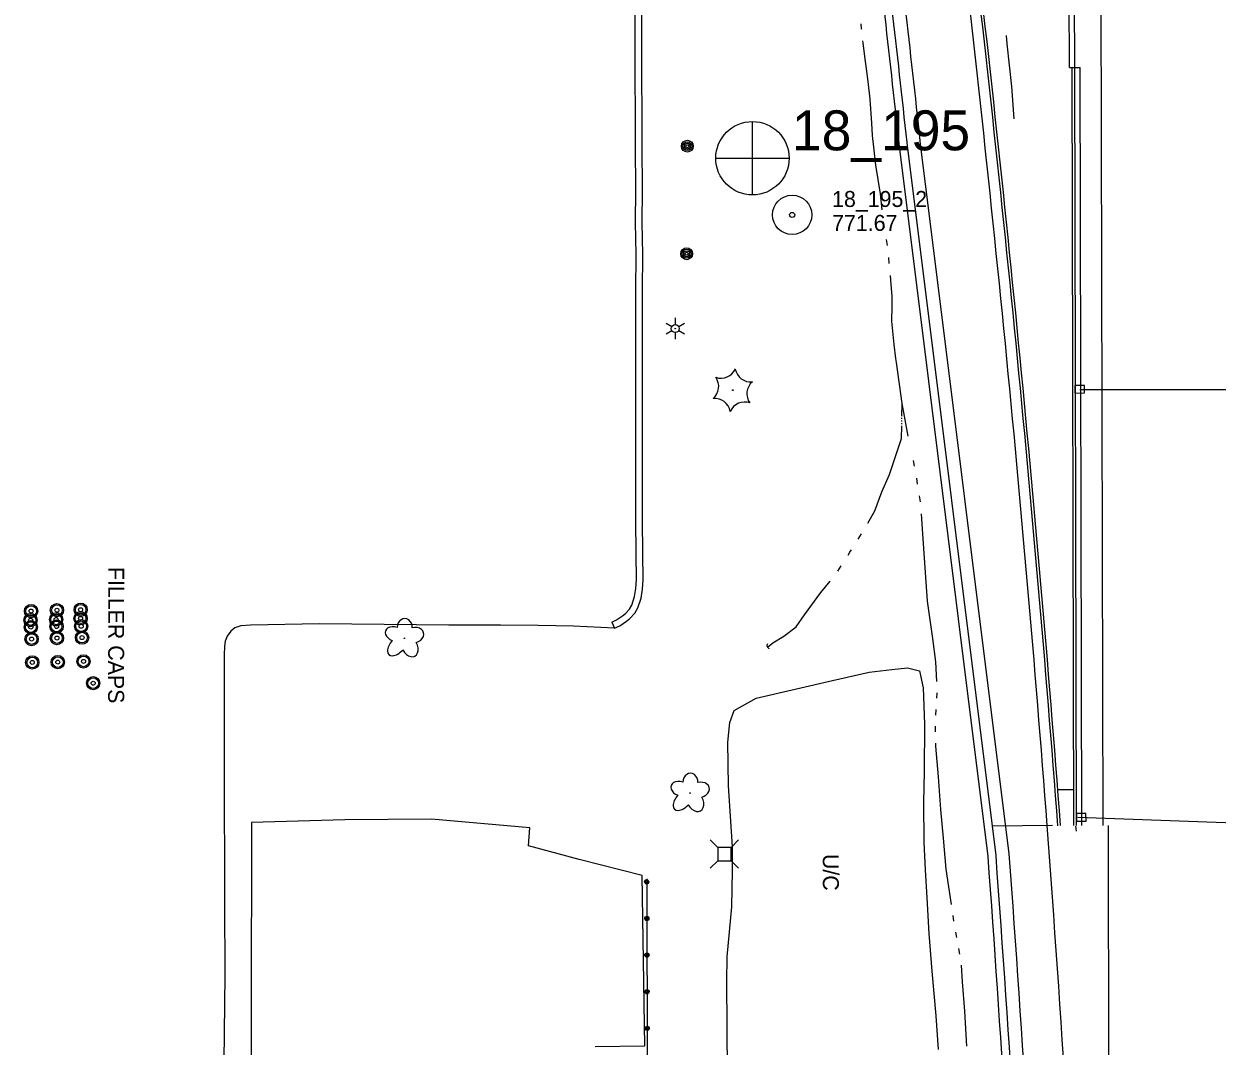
# Model space of a CAD drawing. Extents: x 589250 to 1188077, y 162953 to 363065.
# Drawn here: x 593546.3 to 593994.6, y 184401 to 184785.2 of the extents above; entities that cross this region are included whole.
import ezdxf

# ---------------------------------------------------------------- set-up
doc = ezdxf.new("R2010")
doc.units = 0
for name, color, linetype in [('E_AREA', 7, 'Continuous'), ('E_AREA_Text', 7, 'Continuous'), ('E_BMGRD_P', 7, 'Continuous'), ('E_DRN', 7, 'Continuous'), ('E_DRN_SS_UG', 7, 'Continuous'), ('E_DWY', 7, 'Continuous'), ('E_LAND_Vegetation', 7, 'Continuous'), ('E_LTG', 7, 'Continuous'), ('E_MAP_PassPoints', 7, 'Continuous'), ('E_MAP_PhotoCenter', 7, 'Continuous'), ('E_MISCPROP', 7, 'Continuous'), ('E_MISCPROP_Text', 7, 'Continuous'), ('E_RDWY_Barrier', 7, 'Continuous'), ('E_RDWY_BarrierConc', 7, 'Continuous'), ('E_RDWY_C_and_G', 7, 'Continuous'), ('E_RDWY_Gravel', 7, 'Continuous'), ('E_RDWY_PavtEdge', 7, 'Continuous'), ('E_RDWY_ShldPaved', 7, 'Continuous'), ('E_UTL_AG_Bold', 7, 'Continuous'), ('E_WTR_FlowLine', 7, 'Continuous')]:
    doc.layers.add(name, color=color, linetype=linetype)

msp = doc.modelspace()

# ---------------------------------------------------------------- linework, layer by layer
at = {"layer": 'E_AREA'}
for p, q in [((593850.1, 184538.48), (593863.86, 184541.49)), ((593863.86, 184541.49), (593872.45, 184542.57)), ((593872.45, 184542.57), (593878.31, 184543.15)), ((593878.31, 184543.15), (593882.76, 184542.11)), ((593882.76, 184542.11), (593884.2, 184535.68)), ((593821.47, 184531.84), (593850.1, 184538.48)), ((593884.2, 184535.68), (593884.7, 184522.05)), ((593813.24, 184527.19), (593821.47, 184531.84)), ((593811.49, 184522.6), (593813.24, 184527.19)), ((593810.79, 184515.27), (593811.49, 184522.6)), ((593884.7, 184522.05), (593884.5, 184504.28)), ((593811.1, 184498.88), (593810.79, 184515.27)), ((593884.5, 184504.28), (593884.37, 184492.57)), ((593811.88, 184485.55), (593811.1, 184498.88)), ((593884.37, 184492.57), (593884.45, 184477.64)), ((593812.54, 184475.91), (593811.88, 184485.55)), ((593812.6, 184466.99), (593812.54, 184475.91)), ((593884.45, 184477.64), (593884.95, 184467.29)), ((593812.35, 184453.43), (593812.6, 184466.99)), ((593884.95, 184467.29), (593885.57, 184456.69)), ((593885.57, 184456.69), (593886.35, 184443.37)), ((593810.56, 184434.56), (593812.35, 184453.43)), ((593886.35, 184443.37), (593887.4, 184429.14)), ((593810.42, 184425.33), (593810.56, 184434.56)), ((593810.77, 184373.26), (593810.42, 184425.33)), ((593887.4, 184429.14), (593888.88, 184412.4)), ((593888.88, 184412.4), (593889.82, 184399.75))]:
    msp.add_line(p, q, dxfattribs=at)
at = {"layer": 'E_BMGRD_P'}
msp.add_line((593780.31, 184463.92), (593780.54, 184391.32), dxfattribs=at)
for centre, major_axis in [((593780.31, 184462.77), (0.015, 0.802)), ((593780.31, 184462.77), (0.007, 0.404)), ((593780.36, 184449), (0.015, 0.802)), ((593780.36, 184449), (0.007, 0.404)), ((593780.4, 184435.24), (0.015, 0.802)), ((593780.4, 184435.24), (0.007, 0.404)), ((593780.45, 184421.47), (0.015, 0.802)), ((593780.45, 184421.47), (0.007, 0.404)), ((593780.49, 184407.7), (0.015, 0.802)), ((593780.49, 184407.7), (0.007, 0.404))]:
    msp.add_ellipse(centre, major_axis=major_axis, ratio=0.996114, dxfattribs=at)
at = {"layer": 'E_DRN'}
for p, q in [((593944.77, 184649.32), (593941.19, 184649.3)), ((593941.19, 184649.3), (593941.2, 184646.44)), ((593944.78, 184646.46), (593944.77, 184649.32)), ((593941.2, 184646.44), (593944.78, 184646.46)), ((593945.35, 184488.47), (593941.76, 184488.45)), ((593941.76, 184488.45), (593941.78, 184485.59)), ((593945.36, 184485.61), (593945.35, 184488.47)), ((593941.78, 184485.59), (593945.36, 184485.61))]:
    msp.add_line(p, q, dxfattribs=at)
msp.add_arc((593826.67, 184551.6), 1.18, 149.4224, 255.6826, dxfattribs=at)
at = {"layer": 'E_DRN_SS_UG'}
for p, q in [((593943.08, 184647.72), (594013.05, 184647.72)), ((593942.35, 184487.07), (594022.07, 184484.11))]:
    msp.add_line(p, q, dxfattribs=at)
at = {"layer": 'E_DWY'}
for p, q in [((593776.04, 184780.71), (593775.97, 184794.73)), ((593778.54, 184780.71), (593778.47, 184794.73)), ((593776.03, 184767.18), (593776.04, 184780.71)), ((593778.53, 184767.19), (593778.54, 184780.71)), ((593776.15, 184749.37), (593776.03, 184767.18)), ((593778.65, 184749.39), (593778.53, 184767.19)), ((593776.12, 184739.48), (593776.15, 184749.37)), ((593778.62, 184739.48), (593778.65, 184749.39)), ((593776.19, 184722.71), (593776.12, 184739.48)), ((593778.69, 184722.71), (593778.62, 184739.48)), ((593776.13, 184710.52), (593776.19, 184722.71)), ((593778.63, 184710.53), (593778.69, 184722.71)), ((593776.36, 184698.52), (593776.13, 184710.52)), ((593778.86, 184698.53), (593778.63, 184710.53)), ((593776.21, 184685.03), (593776.36, 184698.52)), ((593778.71, 184685.03), (593778.86, 184698.53)), ((593776.29, 184673.42), (593776.21, 184685.03)), ((593778.79, 184673.42), (593778.71, 184685.03)), ((593776.22, 184658.3), (593776.29, 184673.42)), ((593778.72, 184658.29), (593778.79, 184673.42)), ((593776.27, 184643.59), (593776.22, 184658.3)), ((593778.77, 184643.58), (593778.72, 184658.29)), ((593776.2, 184630.31), (593776.27, 184643.59)), ((593778.7, 184630.31), (593778.77, 184643.58)), ((593776.23, 184612.99), (593776.2, 184630.31)), ((593778.73, 184612.99), (593778.7, 184630.31)), ((593776.21, 184598.89), (593776.23, 184612.99)), ((593778.71, 184598.91), (593778.73, 184612.99)), ((593776.4, 184585.97), (593776.21, 184598.89)), ((593778.9, 184586), (593778.71, 184598.91)), ((593776.45, 184576.4), (593776.4, 184585.97)), ((593778.95, 184576.35), (593778.9, 184586)), ((593775.76, 184569.96), (593776.29, 184573.05)), ((593776.29, 184573.05), (593776.45, 184576.4)), ((593778.19, 184569.36), (593778.78, 184572.77)), ((593778.78, 184572.77), (593778.95, 184576.35)), ((593774.71, 184566.73), (593775.76, 184569.96)), ((593777, 184565.7), (593778.19, 184569.36)), ((593772.3, 184563.56), (593773.86, 184565.27)), ((593773.86, 184565.27), (593774.71, 184566.73)), ((593774.01, 184561.72), (593775.88, 184563.78)), ((593775.88, 184563.78), (593777, 184565.7)), ((593631.52, 184559.25), (593627.9, 184559)), ((593657.46, 184559.7), (593631.52, 184559.25)), ((593705.98, 184559.23), (593657.46, 184559.7)), ((593725.35, 184559.27), (593705.98, 184559.23)), ((593739.58, 184559.14), (593725.35, 184559.27)), ((593767.19, 184560.4), (593768.98, 184561.17)), ((593767.19, 184560.4), (593768.18, 184558.11)), ((593768.98, 184561.17), (593771.24, 184562.73)), ((593770.2, 184558.97), (593772.72, 184560.71)), ((593771.24, 184562.73), (593772.3, 184563.56)), ((593772.72, 184560.71), (593774.01, 184561.72)), ((593622.66, 184555.07), (593621.99, 184553.25)), ((593624.05, 184556.99), (593622.66, 184555.07)), ((593625.55, 184558.15), (593624.05, 184556.99)), ((593627.9, 184559), (593625.55, 184558.15)), ((593752.76, 184558.88), (593739.58, 184559.14)), ((593768.18, 184558.11), (593752.76, 184558.88)), ((593768.18, 184558.11), (593770.2, 184558.97)), ((593621.65, 184551.31), (593621.53, 184548.04)), ((593621.99, 184553.25), (593621.65, 184551.31)), ((593621.53, 184548.04), (593621.56, 184505.7)), ((593621.56, 184505.7), (593621.71, 184455.38)), ((593631.87, 184485.11), (593631.69, 184413.71)), ((593666.97, 184486.03), (593631.87, 184485.11)), ((593699.43, 184486.32), (593666.97, 184486.03)), ((593736.4, 184483.08), (593699.43, 184486.32)), ((593735.86, 184476.24), (593736.4, 184483.08)), ((593755, 184471.17), (593735.86, 184476.24)), ((593778.67, 184465.17), (593755, 184471.17)), ((593779.66, 184401.18), (593778.67, 184465.17)), ((593621.71, 184455.38), (593621.85, 184427.62)), ((593621.85, 184427.62), (593621.52, 184395.34)), ((593631.69, 184413.71), (593631.67, 184373.35)), ((593760.97, 184400.9), (593779.66, 184401.18))]:
    msp.add_line(p, q, dxfattribs=at)
at = {"layer": 'E_LAND_Vegetation'}
for centre, radius in [((593812.66, 184647.52), 0.167), ((593689.29, 184554.27), 0.128), ((593796.6, 184496.13), 0.128)]:
    msp.add_circle(centre, radius, dxfattribs=at)
for centre, radius, start, end in [((593808.25, 184657.9), 5.9, 250.1803, 335.9453), ((593819.39, 184656.5), 5.9, 190.1757, 275.9406), ((593801.47, 184648.88), 5.9, 310.1803, 35.9453), ((593823.85, 184646.16), 5.9, 130.1803, 215.9453), ((593805.88, 184638.5), 5.91, 10.2201, 95.8962), ((593817.08, 184637.15), 5.9, 70.1803, 155.9453)]:
    msp.add_arc(centre, radius, start, end, dxfattribs=at)
for centre, major_axis, ratio in [((593689.4, 184558.25), (-0.09, -3.45), 0.832022), ((593685.62, 184555.88), (3.4, -1.26), 0.716896), ((593693.02, 184555.44), (-3.49, -0.95), 0.782863), ((593686.7, 184551.66), (3.21, 3.51), 0.560249), ((593691.21, 184551.3), (-2.05, 3.69), 0.691916), ((593796.71, 184500.11), (-0.09, -3.45), 0.832022), ((593792.93, 184497.75), (3.4, -1.26), 0.716896), ((593800.32, 184497.31), (-3.49, -0.95), 0.782863), ((593794, 184493.53), (3.21, 3.51), 0.560249), ((593798.51, 184493.16), (-2.05, 3.69), 0.691916)]:
    msp.add_ellipse(centre, major_axis=major_axis, ratio=ratio, start_param=1.570796, end_param=4.712389, dxfattribs=at)
at = {"layer": 'E_LTG'}
for p, q in [((593787.59, 184672.65), (593789.76, 184671.4)), ((593791.06, 184674.65), (593791.06, 184672.15)), ((593792.36, 184671.4), (593794.52, 184672.65)), ((593787.59, 184668.65), (593789.76, 184669.9)), ((593791.06, 184669.15), (593791.05, 184666.65)), ((593792.35, 184669.9), (593794.52, 184668.65))]:
    msp.add_line(p, q, dxfattribs=at)
for radius in [1.5, 0.125]:
    msp.add_circle((593791.06, 184670.65), radius, dxfattribs=at)
at = {"layer": 'E_MAP_PassPoints'}
for radius in [7.38, 7.38, 0.945, 0.945]:
    msp.add_circle((593834.97, 184713.38), radius, dxfattribs=at)
at = {"layer": 'E_MAP_PhotoCenter'}
for p, q in [((593819.99, 184748.47), (593819.93, 184721.06)), ((593819.99, 184748.47), (593819.93, 184721.06)), ((593806.31, 184734.66), (593833.76, 184734.65)), ((593806.31, 184734.66), (593833.76, 184734.65))]:
    msp.add_line(p, q, dxfattribs=at)
msp.add_circle((593820.05, 184734.67), 13.78, dxfattribs=at)
msp.add_circle((593820.05, 184734.67), 13.78, dxfattribs=at)
at = {"layer": 'E_MISCPROP'}
for centre, radius in [((593795.59, 184739.2), 2.23), ((593795.59, 184739.2), 1.67), ((593795.59, 184739.2), 1.12), ((593795.59, 184739.2), 0.558), ((593795.34, 184698.78), 2.23), ((593795.34, 184698.78), 1.67), ((593795.34, 184698.78), 1.12), ((593795.34, 184698.78), 0.558), ((593549.06, 184564.52), 2.5), ((593549.06, 184564.52), 2), ((593549.06, 184564.52), 0.75), ((593558.46, 184561.37), 2.5), ((593558.76, 184564.84), 2.5), ((593558.76, 184564.84), 2), ((593558.76, 184564.84), 0.75), ((593567.63, 184561.78), 2.5), ((593567.67, 184565.02), 2.5), ((593567.63, 184561.78), 2), ((593567.67, 184565.02), 2), ((593567.67, 184565.02), 0.75), ((593548.83, 184561.12), 2.5), ((593548.95, 184558.47), 2.5), ((593548.83, 184561.12), 2), ((593548.95, 184558.47), 2), ((593548.83, 184561.12), 0.75), ((593558.62, 184558.69), 2.5), ((593558.46, 184561.37), 2), ((593558.62, 184558.69), 2), ((593558.46, 184561.37), 0.75), ((593558.62, 184558.69), 0.75), ((593567.86, 184558.8), 2.5), ((593567.86, 184558.8), 2), ((593567.63, 184561.78), 0.75), ((593567.86, 184558.8), 0.75), ((593549.23, 184554), 2.5), ((593549.23, 184554), 2), ((593548.95, 184558.47), 0.75), ((593549.23, 184554), 0.75), ((593558.76, 184554.37), 2.5), ((593558.76, 184554.37), 2), ((593558.76, 184554.37), 0.75), ((593568.19, 184554.52), 2.5), ((593568.19, 184554.52), 2), ((593568.19, 184554.52), 0.75), ((593549.51, 184545.21), 2.5), ((593549.51, 184545.21), 2), ((593549.51, 184545.21), 0.75), ((593559.08, 184545.33), 2.5), ((593559.08, 184545.33), 2), ((593559.08, 184545.33), 0.75), ((593568.75, 184545.6), 2.5), ((593568.75, 184545.6), 2), ((593568.75, 184545.6), 0.75), ((593572.37, 184537.41), 2.5), ((593572.37, 184537.41), 2), ((593572.37, 184537.41), 0.75)]:
    msp.add_circle(centre, radius, dxfattribs=at)
at = {"layer": 'E_RDWY_Barrier'}
for p, q in [((593941.13, 184768.81), (593939.74, 185387.02)), ((593939.13, 184768.81), (593937.77, 185372.01))]:
    msp.add_line(p, q, dxfattribs=at)
at = {"layer": 'E_RDWY_BarrierConc'}
msp.add_line((593939.13, 184768.81), (593943.13, 184768.82), dxfattribs=at)
at = {"layer": 'E_RDWY_C_and_G'}
for p, q in [((593940.77, 184483.91), (593940.13, 184768.81)), ((593941.77, 184483.91), (593941.13, 184768.81)), ((593943.77, 184483.92), (593943.13, 184768.82))]:
    msp.add_line(p, q, dxfattribs=at)
for radius, start in [(8119, 4.310168), (8120, 4.310168), (8115, 4.312666)]:
    msp.add_arc((585838.74, 183873.64), radius, start, 6.879896, dxfattribs=at)
at = {"layer": 'E_RDWY_Gravel'}
msp.add_line((593908.58, 184472.27), (593875.16, 184740.15), dxfattribs=at)
for radius, start, end in [(8083, 6.154981, 6.879896), (8092, 1.434819, 4.242526)]:
    msp.add_arc((585838.74, 183873.64), radius, start, end, dxfattribs=at)
at = {"layer": 'E_RDWY_PavtEdge'}
for p, q in [((593916.51, 184473.26), (593883.1, 184741.14)), ((593934.74, 184497.49), (593940.74, 184497.51)), ((593932.77, 184483.89), (593910.17, 184483.72)), ((593955.52, 183703.01), (593953.77, 184483.94))]:
    msp.add_line(p, q, dxfattribs=at)
for radius, start, end in [(8091, 6.154981, 6.879896), (8115, 1.274493, 4.312666), (8100, 1.274493, 4.245358)]:
    msp.add_arc((585838.74, 183873.64), radius, start, end, dxfattribs=at)
at = {"layer": 'E_RDWY_ShldPaved'}
for p, q in [((593951.77, 184483.94), (593949.78, 185371.03)), ((593911.55, 184472.64), (593878.14, 184740.52))]:
    msp.add_line(p, q, dxfattribs=at)
for radius, start, end in [(8086, 6.154981, 6.879896), (8095, 1.274493, 4.242526)]:
    msp.add_arc((585838.74, 183873.64), radius, start, end, dxfattribs=at)
at = {"layer": 'E_UTL_AG_Bold'}
for p, q in [((593807, 184475.7), (593804.17, 184478.53)), ((593807, 184475.7), (593806.99, 184470.7)), ((593812, 184475.69), (593807, 184475.7)), ((593811.99, 184470.69), (593812, 184475.69)), ((593812, 184475.69), (593814.83, 184478.52)), ((593806.99, 184470.7), (593804.16, 184467.87)), ((593806.99, 184470.7), (593811.99, 184470.69)), ((593811.99, 184470.69), (593814.82, 184467.86))]:
    msp.add_line(p, q, dxfattribs=at)
at = {"layer": 'E_WTR_FlowLine'}
for p, q in [((593861.05, 184783.33), (593860.87, 184785.15)), ((593861.08, 184783.02), (593861.05, 184783.33)), ((593915.77, 184777.7), (593915.49, 184780.85)), ((593861.65, 184778), (593861.56, 184778.76)), ((593862.27, 184772.84), (593861.65, 184778)), ((593917.54, 184761.69), (593915.77, 184777.7)), ((593862.86, 184768.21), (593862.27, 184772.84)), ((593863.52, 184763.5), (593862.86, 184768.21)), ((593864.28, 184756.82), (593863.52, 184763.5)), ((593918.4, 184749.44), (593917.54, 184761.69)), ((593864.85, 184747.88), (593864.28, 184756.82)), ((593865.1, 184743.19), (593864.85, 184747.88)), ((593865.67, 184738.78), (593865.1, 184743.19)), ((593866.43, 184732.12), (593865.67, 184738.78)), ((593868.21, 184721.25), (593866.43, 184732.12)), ((593868.77, 184715.32), (593868.21, 184721.25)), ((593869.69, 184708.6), (593869.33, 184710.83)), ((593870.76, 184701.89), (593870.4, 184704.13)), ((593871.46, 184695.14), (593871.26, 184697.4)), ((593872.16, 184687.25), (593871.86, 184690.63)), ((593872.53, 184682.86), (593872.16, 184687.25)), ((593872.51, 184679.11), (593872.53, 184682.86)), ((593872.45, 184673.48), (593872.51, 184679.11)), ((593873.29, 184664.73), (593872.45, 184673.48)), ((593873.91, 184659.48), (593873.29, 184664.73)), ((593874.12, 184657.93), (593873.91, 184659.48)), ((593876.28, 184642.49), (593874.12, 184657.93)), ((593876.18, 184637.72), (593876.28, 184642.49)), ((593878.6, 184630.21), (593876.28, 184642.49)), ((593876.14, 184635.74), (593876.15, 184636.07)), ((593876.16, 184636.73), (593876.17, 184637.06)), ((593876.01, 184629.33), (593876.11, 184634.1)), ((593876.12, 184634.76), (593876.13, 184635.09)), ((593873.82, 184622.65), (593876.01, 184629.33)), ((593871.58, 184615.87), (593873.82, 184622.65)), ((593880.96, 184618.94), (593880.5, 184621.15)), ((593868.63, 184609.35), (593871.58, 184615.87)), ((593882.1, 184612.25), (593881.75, 184614.48)), ((593866.08, 184602.16), (593868.63, 184609.35)), ((593883.15, 184605.54), (593882.8, 184607.77)), ((593863.42, 184597.56), (593866.08, 184602.16)), ((593884.14, 184591.65), (593883.57, 184601.03)), ((593859.71, 184591.51), (593860.96, 184593.52)), ((593885.06, 184578.99), (593884.14, 184591.65)), ((593855.96, 184585.5), (593856.69, 184586.67)), ((593856.69, 184586.67), (593857.21, 184587.5)), ((593852.16, 184579.51), (593853.43, 184581.51)), ((593885.85, 184568.29), (593885.06, 184578.99)), ((593845.73, 184571.45), (593849.3, 184575.76)), ((593839.66, 184563.05), (593845.73, 184571.45)), ((593887.83, 184554.21), (593885.85, 184568.29)), ((593836.5, 184558.62), (593839.66, 184563.05)), ((593827.65, 184552.62), (593831.87, 184555.05)), ((593831.87, 184555.05), (593836.5, 184558.62)), ((593825.67, 184550.99), (593827.65, 184552.62)), ((593888.91, 184545.38), (593887.83, 184554.21)), ((593889.3, 184538.02), (593888.91, 184545.38)), ((593889.33, 184531.72), (593889.45, 184533.82)), ((593888.98, 184525.42), (593889.1, 184527.52)), ((593888.86, 184519.12), (593888.82, 184521.22)), ((593888.97, 184513.72), (593888.94, 184514.92)), ((593889.96, 184502.28), (593888.97, 184513.72)), ((593890.76, 184489.99), (593889.96, 184502.28)), ((593891.31, 184484.53), (593890.76, 184489.99)), ((593891.84, 184479.18), (593891.31, 184484.53)), ((593941.74, 184481.78), (593941.57, 184483.73)), ((593892.88, 184467.51), (593891.84, 184479.18)), ((593894.83, 184454.26), (593892.88, 184467.51)), ((593895.75, 184448.02), (593895.44, 184450.1)), ((593896.84, 184441.8), (593896.45, 184443.87)), ((593897.99, 184435.6), (593897.6, 184437.67)), ((593899, 184425.19), (593898.55, 184431.44)), ((593899.79, 184414.18), (593899, 184425.19)), ((593900.6, 184401.02), (593899.79, 184414.18))]:
    msp.add_line(p, q, dxfattribs=at)

# ---------------------------------------------------------------- texts
at = {"layer": 'E_AREA_Text'}
msp.add_text('U/C', height=6, rotation=269.969, dxfattribs=at).set_placement((593846.5, 184473.25))
at = {"layer": 'E_MAP_PassPoints'}
for s, p in [('18_195_2', (593849.97, 184716.36)), ('18_195_2', (593849.97, 184716.36)), ('771.67', (593849.97, 184707.36)), ('771.67', (593849.97, 184707.36))]:
    msp.add_text(s, height=6, dxfattribs=at).set_placement(p)
at = {"layer": 'E_MAP_PhotoCenter'}
msp.add_text('18_195', height=15, dxfattribs=at).set_placement((593834.9, 184737.65))
msp.add_text('18_195', height=15, dxfattribs=at).set_placement((593834.9, 184737.65))
at = {"layer": 'E_MISCPROP_Text'}
msp.add_text('FILLER CAPS', height=6, rotation=269.969, dxfattribs=at).set_placement((593578.02, 184581.1))

doc.saveas('drawing.dxf')
